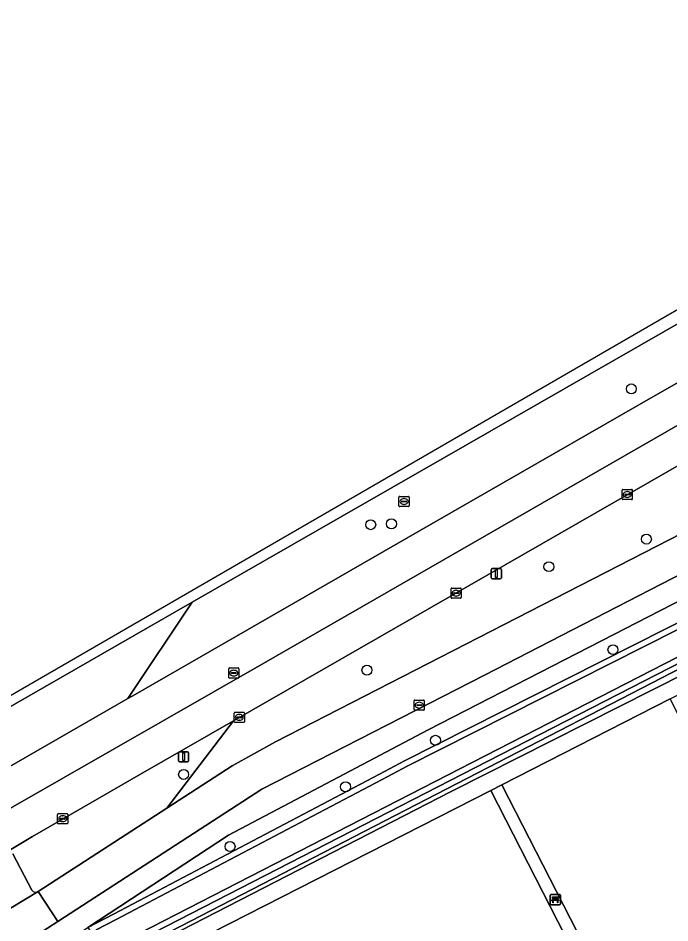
# Model space of a CAD drawing. Extents: x 158835 to 160077, y 386387 to 387778.
# Drawn here: x 159329.3 to 159393.2, y 387485.4 to 387574.2 of the extents above; entities that cross this region are included whole.
import ezdxf

# ---------------------------------------------------------------- set-up
doc = ezdxf.new("R2010")
doc.units = 0
for name, color, linetype in [('IMGEO_Bank', 7, 'Continuous'), ('IMGEO_Berm_groen', 7, 'Continuous'), ('IMGEO_Boom', 7, 'Continuous'), ('IMGEO_Fietspad_gesloten', 7, 'Continuous'), ('IMGEO_Groenvoorziening', 7, 'Continuous'), ('IMGEO_Haag', 7, 'Continuous'), ('IMGEO_Hek', 7, 'Continuous'), ('IMGEO_Kolk', 7, 'Continuous'), ('IMGEO_Lichtmast', 7, 'Continuous'), ('IMGEO_Oever', 7, 'Continuous'), ('IMGEO_Rijbaan_lokaal_gesloten', 7, 'Continuous'), ('IMGEO_Rioolput', 7, 'Continuous'), ('IMGEO_Terreindeel_open', 7, 'Continuous'), ('IMGEO_Voetpad_open', 7, 'Continuous'), ('IMGEO_Waterloop', 7, 'Continuous')]:
    doc.layers.add(name, color=color, linetype=linetype)

msp = doc.modelspace()

# ---------------------------------------------------------------- linework, layer by layer
at = {"layer": 'IMGEO_Bank'}
for p, q in [((159381.509, 387487.26), (159381.509, 387488.101)), ((159381.509, 387488.101), (159381.509, 387487.26)), ((159381.584, 387488.185), (159382.425, 387488.185)), ((159382.425, 387488.185), (159381.584, 387488.185)), ((159381.818, 387487.691), (159381.818, 387487.797)), ((159381.862, 387487.797), (159381.862, 387487.691)), ((159382.15, 387487.803), (159381.868, 387487.803)), ((159382.156, 387487.691), (159382.156, 387487.797)), ((159382.2, 387487.797), (159382.2, 387487.691)), ((159382.509, 387488.11), (159382.509, 387487.269)), ((159382.509, 387487.269), (159382.509, 387488.11)), ((159382.434, 387487.185), (159381.593, 387487.185)), ((159381.593, 387487.185), (159382.434, 387487.185)), ((159382.206, 387487.583), (159381.813, 387487.583)), ((159381.868, 387487.685), (159382.15, 387487.685))]:
    msp.add_line(p, q, dxfattribs=at)
for points in [[(159381.812, 387487.803), (159381.726, 387487.803), (159381.726, 387487.964), (159382.289, 387487.964), (159382.289, 387487.803), (159382.206, 387487.803)], [(159381.756, 387487.583), (159381.614, 387487.583), (159381.726, 387487.685), (159381.812, 387487.685)], [(159381.806, 387487.576), (159381.806, 387487.369), (159381.763, 387487.369), (159381.763, 387487.576)], [(159382.206, 387487.685), (159382.289, 387487.685), (159382.401, 387487.583), (159382.262, 387487.583)], [(159382.256, 387487.576), (159382.256, 387487.369), (159382.212, 387487.369), (159382.212, 387487.576)]]:
    msp.add_lwpolyline(points, dxfattribs=at)
for centre, radius, start, end in [((159381.587, 387488.107), 0.0779, 92.4484, 184.28452), ((159381.587, 387488.107), 0.0779, 92.4484, 184.28452), ((159381.811, 387487.796), 0.00671, 2.89567, 87.10433), ((159381.868, 387487.796), 0.00671, 92.89567, 177.10433), ((159382.15, 387487.796), 0.00671, 2.89567, 87.10433), ((159382.207, 387487.796), 0.00671, 92.89567, 177.10433), ((159382.431, 387488.107), 0.0779, 2.4484, 94.28452), ((159382.431, 387488.107), 0.0779, 2.4484, 94.28452), ((159381.587, 387487.263), 0.0779, 182.4484, 274.28452), ((159381.587, 387487.263), 0.0779, 182.4484, 274.28452), ((159381.756, 387487.576), 0.00671, 2.89567, 87.10433), ((159381.813, 387487.576), 0.00671, 92.89567, 177.10433), ((159381.811, 387487.692), 0.00671, 272.89567, 357.10433), ((159381.868, 387487.692), 0.00671, 182.89567, 267.10433), ((159382.15, 387487.692), 0.00671, 272.89567, 357.10433), ((159382.207, 387487.692), 0.00671, 182.89567, 267.10433), ((159382.205, 387487.576), 0.00671, 2.89567, 87.10433), ((159382.262, 387487.576), 0.00671, 92.89567, 177.10433), ((159382.431, 387487.263), 0.0779, 272.4484, 4.28452), ((159382.431, 387487.263), 0.0779, 272.4484, 4.28452)]:
    msp.add_arc(centre, radius, start, end, dxfattribs=at)
at = {"layer": 'IMGEO_Berm_groen'}
for points in [[(159484.616, 387590.525), (159491.966, 387594.608), (159500, 387599.141), (159509.12, 387604.303), (159536.501, 387620.082), (159564.989, 387636.503), (159592.075, 387652.016), (159605.669, 387659.921), (159611.779, 387669.224), (159608.596, 387667.392), (159500, 387605.03), (159400.111, 387547.668), (159348.838, 387518.271), (159346.397, 387516.871), (159340.075, 387507.414), (159340.565, 387507.696), (159368.681, 387523.867), (159391.796, 387537.146), (159420.095, 387553.312), (159452.497, 387572.007)], [(159445.505, 387549.84), (159432.115, 387552.123), (159350.431, 387505.236), (159343.892, 387496.654), (159350.324, 387500.826), (159354.577, 387503.167)], [(159346.397, 387516.871), (159324.69, 387504.422), (159327.032, 387499.917), (159327.176, 387500), (159340.075, 387507.414)]]:
    msp.add_lwpolyline(points, close=True, dxfattribs=at)
for points in [[(159329.737, 387479.621), (159360.931, 387418.842), (159385.799, 387369.924), (159385.949, 387369.64), (159385.972, 387369.596), (159391.483, 387372.373), (159391.429, 387372.468), (159392.47, 387372.996), (159395.673, 387374.62), (159340.944, 387481.015), (159340.205, 387482.451), (159427.607, 387527.602), (159430.221, 387528.939), (159464.435, 387546.438), (159461.771, 387551.782), (159386.53, 387513.074), (159369.52, 387504.347), (159361.28, 387500), (159349.955, 387494.013), (159336.154, 387484.934), (159338.654, 387486.251), (159364.753, 387500), (159367.223, 387501.301), (159460.249, 387548.308)], [(159461.976, 387545.691), (159372.919, 387500), (159340.235, 387483.231), (159339.987, 387483.104), (159338.919, 387482.291), (159338.252, 387481.676), (159339.469, 387479.786), (159339.506, 387479.774), (159385.369, 387390.571)], [(159350.431, 387505.236), (159341.309, 387500), (159330.724, 387493.862), (159328.94, 387492.796)], [(159331.287, 387488.481), (159343.892, 387496.654), (159350.431, 387505.236)], [(159328.798, 387492.177), (159330.667, 387488.606)]]:
    msp.add_lwpolyline(points, dxfattribs=at)
msp.add_arc((159331.051, 387488.91), 0.49, 218.37556, 298.82692, dxfattribs=at)
at = {"layer": 'IMGEO_Boom'}
for centre in [(159389.465, 387537.793), (159365.933, 387524.558), (159363.901, 387524.471), (159390.942, 387523.057), (159381.377, 387520.353), (159387.66, 387512.211), (159363.532, 387510.196), (159370.254, 387503.316), (159345.548, 387499.97), (159361.434, 387498.749), (159350.101, 387492.896)]:
    msp.add_circle(centre, 0.489, dxfattribs=at)
at = {"layer": 'IMGEO_Fietspad_gesloten'}
for points in [[(159495.624, 387575.566), (159476.97, 387565.991), (159464.006, 387559.337), (159458.356, 387556.437), (159445.505, 387549.84), (159354.577, 387503.167), (159350.324, 387500.826), (159343.892, 387496.654), (159331.287, 387488.481), (159333.199, 387485.531), (159353.236, 387498.521), (159375.071, 387509.705), (159394.533, 387519.736), (159417.86, 387531.747), (159443.308, 387544.845), (159458.757, 387552.748), (159462.644, 387554.723), (159481.101, 387564.218), (159499.267, 387573.577)], [(159331.183, 387484.224), (159333.199, 387485.531), (159331.287, 387488.481), (159327.367, 387486.133), (159325.199, 387490.656), (159323.077, 387489.436), (159322.187, 387488.924), (159319.638, 387487.458)]]:
    msp.add_lwpolyline(points, dxfattribs=at)
at = {"layer": 'IMGEO_Groenvoorziening'}
msp.add_lwpolyline([(159430.221, 387528.939), (159427.607, 387527.602), (159340.205, 387482.451), (159340.944, 387481.015), (159395.673, 387374.62), (159398.243, 387375.923), (159398.178, 387376.051), (159395.923, 387374.884), (159395.654, 387375.421), (159393.496, 387379.729), (159341.337, 387480.909), (159340.7, 387482.286), (159371.792, 387498.281), (159394.835, 387509.951), (159428.108, 387527.137), (159427.976, 387527.408), (159429.314, 387528.092), (159446.763, 387493.302), (159447.542, 387493.687), (159445.802, 387497.431), (159441.37, 387506.416), (159436.88, 387515.519), (159434.254, 387520.843), (159431.978, 387525.431)], close=True, dxfattribs=at)
at = {"layer": 'IMGEO_Haag'}
msp.add_lwpolyline([(159431.978, 387525.431), (159430.221, 387528.939), (159427.607, 387527.602), (159340.205, 387482.451), (159340.944, 387481.015), (159395.673, 387374.62), (159398.243, 387375.923), (159398.178, 387376.051), (159395.923, 387374.884), (159395.654, 387375.421), (159393.496, 387379.729), (159341.337, 387480.909), (159340.7, 387482.286), (159371.792, 387498.281), (159394.835, 387509.951), (159428.108, 387527.137), (159427.976, 387527.408), (159429.314, 387528.092), (159446.763, 387493.302), (159447.542, 387493.687), (159445.802, 387497.431), (159441.37, 387506.416), (159436.88, 387515.519), (159434.254, 387520.843)], close=True, dxfattribs=at)
at = {"layer": 'IMGEO_Hek'}
for points in [[(159376.776, 387498.949), (159393.287, 387507.378)], [(159375.694, 387498.397), (159376.776, 387498.949)], [(159344.958, 387482.728), (159375.694, 387498.397)]]:
    msp.add_lwpolyline(points, dxfattribs=at)
at = {"layer": 'IMGEO_Kolk'}
for p, q in [((159388.561, 387527.007), (159388.561, 387527.859)), ((159388.636, 387527.933), (159389.488, 387527.933)), ((159389.049, 387527.713), (159389.074, 387527.713)), ((159389.562, 387527.859), (159389.562, 387527.007)), ((159389.488, 387526.933), (159388.636, 387526.933)), ((159388.82, 387527.427), (159388.82, 387527.439)), ((159389.258, 387527.39), (159388.86, 387527.39)), ((159388.863, 387527.476), (159389.261, 387527.476)), ((159389.072, 387527.153), (159389.047, 387527.153)), ((159389.304, 387527.439), (159389.304, 387527.427)), ((159371.776, 387517.326), (159371.776, 387518.178)), ((159371.851, 387518.252), (159372.703, 387518.252)), ((159372.264, 387518.032), (159372.289, 387518.032)), ((159372.777, 387518.178), (159372.777, 387517.326)), ((159372.703, 387517.252), (159371.851, 387517.252)), ((159372.035, 387517.746), (159372.035, 387517.758)), ((159372.473, 387517.709), (159372.075, 387517.709)), ((159372.078, 387517.795), (159372.476, 387517.795)), ((159372.287, 387517.472), (159372.262, 387517.472)), ((159372.519, 387517.758), (159372.519, 387517.746)), ((159350.512, 387505.143), (159350.512, 387505.995)), ((159350.587, 387506.069), (159351.439, 387506.069)), ((159350.771, 387505.563), (159350.771, 387505.575)), ((159351.209, 387505.526), (159350.811, 387505.526)), ((159350.814, 387505.612), (159351.212, 387505.612)), ((159351, 387505.849), (159351.025, 387505.849)), ((159351.255, 387505.575), (159351.255, 387505.563)), ((159351.513, 387505.995), (159351.513, 387505.143)), ((159351.439, 387505.069), (159350.587, 387505.069)), ((159351.023, 387505.289), (159350.998, 387505.289)), ((159333.192, 387495.198), (159333.192, 387496.05)), ((159333.267, 387496.124), (159334.119, 387496.124)), ((159333.68, 387495.904), (159333.705, 387495.904)), ((159334.193, 387496.05), (159334.193, 387495.198)), ((159334.119, 387495.124), (159333.267, 387495.124)), ((159333.451, 387495.618), (159333.451, 387495.63)), ((159333.889, 387495.581), (159333.491, 387495.581)), ((159333.494, 387495.667), (159333.892, 387495.667)), ((159333.703, 387495.344), (159333.678, 387495.344)), ((159333.935, 387495.63), (159333.935, 387495.618))]:
    msp.add_line(p, q, dxfattribs=at)
for points in [[(159388.561, 387527.007), (159388.561, 387527.859)], [(159388.636, 387527.933), (159389.488, 387527.933)], [(159389.562, 387527.859), (159389.562, 387527.007)], [(159389.488, 387526.933), (159388.636, 387526.933)], [(159371.776, 387517.326), (159371.776, 387518.178)], [(159371.851, 387518.252), (159372.703, 387518.252)], [(159372.777, 387518.178), (159372.777, 387517.326)], [(159372.703, 387517.252), (159371.851, 387517.252)], [(159350.512, 387505.143), (159350.512, 387505.995)], [(159350.587, 387506.069), (159351.439, 387506.069)], [(159351.513, 387505.995), (159351.513, 387505.143)], [(159351.439, 387505.069), (159350.587, 387505.069)], [(159333.192, 387495.198), (159333.192, 387496.05)], [(159333.267, 387496.124), (159334.119, 387496.124)], [(159334.193, 387496.05), (159334.193, 387495.198)], [(159334.119, 387495.124), (159333.267, 387495.124)]]:
    msp.add_lwpolyline(points, dxfattribs=at)
for centre, radius, start, end in [((159388.638, 387527.857), 0.0765, 91.55205, 178.44795), ((159388.638, 387527.857), 0.0765, 91.55205, 178.44795), ((159389.486, 387527.857), 0.0765, 1.55205, 88.44795), ((159389.486, 387527.857), 0.0765, 1.55205, 88.44795), ((159388.638, 387527.009), 0.0765, 181.55205, 268.44795), ((159388.638, 387527.009), 0.0765, 181.55205, 268.44795), ((159388.86, 387527.436), 0.0403, 85.87752, 175.75265), ((159388.857, 387527.426), 0.0366, 178.93798, 274.71019), ((159389.261, 387527.433), 0.043, 264.86636, 352.45326), ((159389.265, 387527.438), 0.0386, 1.73085, 96.63898), ((159389.486, 387527.009), 0.0765, 271.55205, 358.44795), ((159389.486, 387527.009), 0.0765, 271.55205, 358.44795), ((159371.853, 387518.176), 0.0765, 91.55205, 178.44795), ((159371.853, 387518.176), 0.0765, 91.55205, 178.44795), ((159372.701, 387518.176), 0.0765, 1.55205, 88.44795), ((159372.701, 387518.176), 0.0765, 1.55205, 88.44795), ((159371.853, 387517.328), 0.0765, 181.55205, 268.44795), ((159371.853, 387517.328), 0.0765, 181.55205, 268.44795), ((159372.075, 387517.755), 0.0403, 85.87752, 175.75265), ((159372.072, 387517.745), 0.0366, 178.93798, 274.71019), ((159372.476, 387517.752), 0.043, 264.86636, 352.45326), ((159372.48, 387517.757), 0.0386, 1.73085, 96.63898), ((159372.701, 387517.328), 0.0765, 271.55205, 358.44795), ((159372.701, 387517.328), 0.0765, 271.55205, 358.44795), ((159350.589, 387505.993), 0.0765, 91.55205, 178.44795), ((159350.589, 387505.993), 0.0765, 91.55205, 178.44795), ((159350.811, 387505.572), 0.0403, 85.87752, 175.75265), ((159350.808, 387505.562), 0.0366, 178.93798, 274.71019), ((159351.212, 387505.569), 0.043, 264.86636, 352.45326), ((159351.216, 387505.574), 0.0386, 1.73085, 96.63898), ((159351.437, 387505.993), 0.0765, 1.55205, 88.44795), ((159351.437, 387505.993), 0.0765, 1.55205, 88.44795), ((159350.589, 387505.145), 0.0765, 181.55205, 268.44795), ((159350.589, 387505.145), 0.0765, 181.55205, 268.44795), ((159351.437, 387505.145), 0.0765, 271.55205, 358.44795), ((159351.437, 387505.145), 0.0765, 271.55205, 358.44795), ((159333.269, 387496.048), 0.0765, 91.55205, 178.44795), ((159333.269, 387496.048), 0.0765, 91.55205, 178.44795), ((159334.117, 387496.048), 0.0765, 1.55205, 88.44795), ((159334.117, 387496.048), 0.0765, 1.55205, 88.44795), ((159333.269, 387495.2), 0.0765, 181.55205, 268.44795), ((159333.269, 387495.2), 0.0765, 181.55205, 268.44795), ((159333.491, 387495.627), 0.0403, 85.87752, 175.75265), ((159333.488, 387495.617), 0.0366, 178.93798, 274.71019), ((159333.892, 387495.624), 0.043, 264.86636, 352.45326), ((159333.896, 387495.629), 0.0386, 1.73085, 96.63898), ((159334.117, 387495.2), 0.0765, 271.55205, 358.44795), ((159334.117, 387495.2), 0.0765, 271.55205, 358.44795)]:
    msp.add_arc(centre, radius, start, end, dxfattribs=at)
for centre, major_axis, ratio, start_param, end_param in [((159389.048, 387527.433), (-0.387, 0.002), 0.722429, 4.712389, 7.853982), ((159389.073, 387527.433), (-0.39, 0.002), 0.717154, 1.570796, 4.712389), ((159372.263, 387517.752), (-0.387, 0.002), 0.722429, 4.712389, 7.853982), ((159372.288, 387517.752), (-0.39, 0.002), 0.717154, 1.570796, 4.712389), ((159350.999, 387505.569), (-0.387, 0.002), 0.722429, 4.712389, 7.853982), ((159351.024, 387505.569), (-0.39, 0.002), 0.717154, 1.570796, 4.712389), ((159333.679, 387495.624), (-0.387, 0.002), 0.722429, 4.712389, 7.853982), ((159333.704, 387495.624), (-0.39, 0.002), 0.717154, 1.570796, 4.712389)]:
    msp.add_ellipse(centre, major_axis=major_axis, ratio=ratio, start_param=start_param, end_param=end_param, dxfattribs=at)
at = {"layer": 'IMGEO_Lichtmast'}
for p, q in [((159375.723, 387519.258), (159375.723, 387520.058)), ((159375.723, 387520.058), (159375.723, 387519.258)), ((159375.823, 387520.158), (159376.613, 387520.158)), ((159376.613, 387520.158), (159375.823, 387520.158)), ((159376.713, 387520.058), (159376.713, 387519.258)), ((159376.713, 387519.258), (159376.713, 387520.058)), ((159376.613, 387519.158), (159375.823, 387519.158)), ((159375.823, 387519.158), (159376.613, 387519.158)), ((159345.05, 387501.296), (159345.05, 387502.096)), ((159345.05, 387502.096), (159345.05, 387501.296)), ((159345.15, 387502.196), (159345.94, 387502.196)), ((159345.94, 387502.196), (159345.15, 387502.196)), ((159346.04, 387502.096), (159346.04, 387501.296)), ((159346.04, 387501.296), (159346.04, 387502.096)), ((159345.94, 387501.196), (159345.15, 387501.196)), ((159345.15, 387501.196), (159345.94, 387501.196))]:
    msp.add_line(p, q, dxfattribs=at)
for points in [[(159376.143, 387520.033), (159376.293, 387520.033), (159376.293, 387519.283), (159376.143, 387519.283), (159376.143, 387520.033)], [(159345.47, 387502.071), (159345.62, 387502.071), (159345.62, 387501.321), (159345.47, 387501.321), (159345.47, 387502.071)]]:
    msp.add_lwpolyline(points, dxfattribs=at)
for centre, start, end in [((159375.823, 387520.058), 90, 180), ((159375.823, 387520.058), 90, 180), ((159376.613, 387520.058), 0, 90), ((159376.613, 387520.058), 360, 90), ((159375.823, 387519.258), 180, 270), ((159375.823, 387519.258), 180, 270), ((159376.613, 387519.258), 270, 0), ((159376.613, 387519.258), 270, 0), ((159345.15, 387502.096), 90, 180), ((159345.15, 387502.096), 90, 180), ((159345.94, 387502.096), 0, 90), ((159345.94, 387502.096), 360, 90), ((159345.15, 387501.296), 180, 270), ((159345.15, 387501.296), 180, 270), ((159345.94, 387501.296), 270, 0), ((159345.94, 387501.296), 270, 0)]:
    msp.add_arc(centre, 0.1, start, end, dxfattribs=at)
at = {"layer": 'IMGEO_Oever'}
for points in [[(159460.249, 387548.308), (159367.223, 387501.301), (159364.753, 387500), (159338.654, 387486.251), (159336.154, 387484.934), (159337.102, 387483.462), (159338.252, 387481.676), (159338.919, 387482.291), (159339.987, 387483.104), (159340.235, 387483.231), (159372.919, 387500), (159461.976, 387545.691)], [(159461.62, 387546.162), (159372.654, 387500.517), (159339.97, 387483.749), (159339.676, 387483.598), (159338.545, 387482.737), (159338.366, 387482.572), (159337.591, 387483.777), (159336.986, 387484.715), (159338.925, 387485.737), (159365.024, 387499.486), (159367.49, 387500.784), (159460.451, 387547.758)]]:
    msp.add_lwpolyline(points, dxfattribs=at)
at = {"layer": 'IMGEO_Rijbaan_lokaal_gesloten'}
for points in [[(159319.548, 387502.474), (159320.015, 387501.661), (159323.464, 387503.646), (159324.69, 387504.422), (159346.397, 387516.871), (159348.838, 387518.271), (159400.111, 387547.668), (159500, 387605.03), (159608.596, 387667.392), (159611.779, 387669.224), (159624.786, 387676.71), (159626, 387677.418), (159624.962, 387679.028), (159492.495, 387602.633)], [(159451.087, 387563.013), (159453.798, 387564.569), (159459.34, 387567.769), (159481.022, 387580.222), (159500, 387591.121), (159610.869, 387654.796), (159619.535, 387659.764), (159629.369, 387665.403), (159632.157, 387666.924), (159630.4, 387669.945), (159559.707, 387629.338), (159502.587, 387596.557), (159414.781, 387546.166), (159353.407, 387510.877), (159323.789, 387493.947), (159325.199, 387490.656), (159328.94, 387492.796), (159330.724, 387493.862), (159341.309, 387500), (159350.431, 387505.236), (159432.115, 387552.123)]]:
    msp.add_lwpolyline(points, close=True, dxfattribs=at)
msp.add_lwpolyline([(159420.095, 387553.312), (159391.796, 387537.146), (159368.681, 387523.867), (159340.565, 387507.696), (159340.075, 387507.414), (159327.176, 387500), (159327.032, 387499.917), (159325.758, 387499.185), (159322.38, 387497.237), (159323.789, 387493.947), (159353.407, 387510.877), (159414.781, 387546.166)], dxfattribs=at)
at = {"layer": 'IMGEO_Rioolput'}
for p, q in [((159366.672, 387526.321), (159366.672, 387527.173)), ((159366.747, 387527.247), (159367.599, 387527.247)), ((159367.16, 387527.027), (159367.185, 387527.027)), ((159367.673, 387527.173), (159367.673, 387526.321)), ((159367.599, 387526.247), (159366.747, 387526.247)), ((159366.931, 387526.741), (159366.931, 387526.753)), ((159367.369, 387526.704), (159366.971, 387526.704)), ((159366.974, 387526.79), (159367.372, 387526.79)), ((159367.183, 387526.467), (159367.158, 387526.467)), ((159367.415, 387526.753), (159367.415, 387526.741)), ((159349.972, 387509.485), (159349.972, 387510.337)), ((159350.047, 387510.411), (159350.899, 387510.411)), ((159350.274, 387509.954), (159350.672, 387509.954)), ((159350.46, 387510.191), (159350.485, 387510.191)), ((159350.973, 387510.337), (159350.973, 387509.485)), ((159350.899, 387509.411), (159350.047, 387509.411)), ((159350.231, 387509.905), (159350.231, 387509.917)), ((159350.669, 387509.868), (159350.271, 387509.868)), ((159350.483, 387509.631), (159350.458, 387509.631)), ((159350.715, 387509.917), (159350.715, 387509.905)), ((159368.154, 387506.338), (159368.154, 387507.19)), ((159368.229, 387507.264), (159369.081, 387507.264)), ((159368.413, 387506.758), (159368.413, 387506.77)), ((159368.851, 387506.721), (159368.453, 387506.721)), ((159368.456, 387506.807), (159368.854, 387506.807)), ((159368.665, 387506.484), (159368.64, 387506.484)), ((159368.642, 387507.044), (159368.667, 387507.044)), ((159368.897, 387506.77), (159368.897, 387506.758)), ((159369.155, 387507.19), (159369.155, 387506.338)), ((159369.081, 387506.264), (159368.229, 387506.264))]:
    msp.add_line(p, q, dxfattribs=at)
for points in [[(159366.672, 387526.321), (159366.672, 387527.173)], [(159366.747, 387527.247), (159367.599, 387527.247)], [(159367.673, 387527.173), (159367.673, 387526.321)], [(159367.599, 387526.247), (159366.747, 387526.247)], [(159349.972, 387509.485), (159349.972, 387510.337)], [(159350.047, 387510.411), (159350.899, 387510.411)], [(159350.973, 387510.337), (159350.973, 387509.485)], [(159350.899, 387509.411), (159350.047, 387509.411)], [(159368.154, 387506.338), (159368.154, 387507.19)], [(159368.229, 387507.264), (159369.081, 387507.264)], [(159369.155, 387507.19), (159369.155, 387506.338)], [(159369.081, 387506.264), (159368.229, 387506.264)]]:
    msp.add_lwpolyline(points, dxfattribs=at)
for centre, radius, start, end in [((159366.749, 387527.171), 0.0765, 91.55205, 178.44795), ((159366.749, 387527.171), 0.0765, 91.55205, 178.44795), ((159367.597, 387527.171), 0.0765, 1.55205, 88.44795), ((159367.597, 387527.171), 0.0765, 1.55205, 88.44795), ((159366.749, 387526.323), 0.0765, 181.55205, 268.44795), ((159366.749, 387526.323), 0.0765, 181.55205, 268.44795), ((159366.971, 387526.75), 0.0403, 85.87752, 175.75265), ((159366.968, 387526.74), 0.0366, 178.93798, 274.71019), ((159367.372, 387526.747), 0.043, 264.86636, 352.45326), ((159367.376, 387526.752), 0.0386, 1.73085, 96.63898), ((159367.597, 387526.323), 0.0765, 271.55205, 358.44795), ((159367.597, 387526.323), 0.0765, 271.55205, 358.44795), ((159350.049, 387510.335), 0.0765, 91.55205, 178.44795), ((159350.049, 387510.335), 0.0765, 91.55205, 178.44795), ((159350.271, 387509.914), 0.0403, 85.87752, 175.75265), ((159350.676, 387509.916), 0.0386, 1.73085, 96.63898), ((159350.897, 387510.335), 0.0765, 1.55205, 88.44795), ((159350.897, 387510.335), 0.0765, 1.55205, 88.44795), ((159350.049, 387509.487), 0.0765, 181.55205, 268.44795), ((159350.049, 387509.487), 0.0765, 181.55205, 268.44795), ((159350.268, 387509.904), 0.0366, 178.93798, 274.71019), ((159350.672, 387509.911), 0.043, 264.86636, 352.45326), ((159350.897, 387509.487), 0.0765, 271.55205, 358.44795), ((159350.897, 387509.487), 0.0765, 271.55205, 358.44795), ((159368.231, 387507.188), 0.0765, 91.55205, 178.44795), ((159368.231, 387507.188), 0.0765, 91.55205, 178.44795), ((159368.453, 387506.767), 0.0403, 85.87752, 175.75265), ((159368.45, 387506.757), 0.0366, 178.93798, 274.71019), ((159368.854, 387506.764), 0.043, 264.86636, 352.45326), ((159368.858, 387506.769), 0.0386, 1.73085, 96.63898), ((159369.079, 387507.188), 0.0765, 1.55205, 88.44795), ((159369.079, 387507.188), 0.0765, 1.55205, 88.44795), ((159368.231, 387506.34), 0.0765, 181.55205, 268.44795), ((159368.231, 387506.34), 0.0765, 181.55205, 268.44795), ((159369.079, 387506.34), 0.0765, 271.55205, 358.44795), ((159369.079, 387506.34), 0.0765, 271.55205, 358.44795)]:
    msp.add_arc(centre, radius, start, end, dxfattribs=at)
for centre, major_axis, ratio, start_param, end_param in [((159367.159, 387526.747), (-0.387, 0.002), 0.722429, 4.712389, 7.853982), ((159367.184, 387526.747), (-0.39, 0.002), 0.717154, 1.570796, 4.712389), ((159350.459, 387509.911), (-0.387, 0.002), 0.722429, 4.712389, 7.853982), ((159350.484, 387509.911), (-0.39, 0.002), 0.717154, 1.570796, 4.712389), ((159368.641, 387506.764), (-0.387, 0.002), 0.722429, 4.712389, 7.853982), ((159368.666, 387506.764), (-0.39, 0.002), 0.717154, 1.570796, 4.712389)]:
    msp.add_ellipse(centre, major_axis=major_axis, ratio=ratio, start_param=start_param, end_param=end_param, dxfattribs=at)
at = {"layer": 'IMGEO_Terreindeel_open'}
for points in [[(159402.122, 387490.094), (159401.198, 387491.862), (159393.287, 387507.378), (159376.776, 387498.949), (159393.552, 387466.13), (159410.035, 387474.573)], [(159375.694, 387498.397), (159344.958, 387482.728), (159353, 387466.991), (159353.705, 387465.575), (159361.724, 387449.859), (159392.467, 387465.576)]]:
    msp.add_lwpolyline(points, close=True, dxfattribs=at)
at = {"layer": 'IMGEO_Voetpad_open'}
for points in [[(159499.267, 387573.577), (159481.101, 387564.218), (159462.644, 387554.723), (159458.757, 387552.748), (159443.308, 387544.845), (159417.86, 387531.747), (159394.533, 387519.736), (159375.071, 387509.705), (159353.236, 387498.521), (159333.199, 387485.531), (159331.183, 387484.224)], [(159329.428, 387480.51), (159331.666, 387481.982), (159336.154, 387484.934), (159349.955, 387494.013), (159361.28, 387500), (159369.52, 387504.347), (159386.53, 387513.074), (159461.771, 387551.782)], [(159328.94, 387492.796), (159325.199, 387490.656), (159327.367, 387486.133), (159331.287, 387488.481)], [(159330.667, 387488.606), (159328.798, 387492.177)]]:
    msp.add_lwpolyline(points, dxfattribs=at)
for points in [[(159428.108, 387527.137), (159394.835, 387509.951), (159371.792, 387498.281), (159340.7, 387482.286), (159341.337, 387480.909), (159342.28, 387481.383), (159342.738, 387481.613), (159344.958, 387482.728), (159375.694, 387498.397), (159376.776, 387498.949), (159393.287, 387507.378), (159396.099, 387508.813), (159428.873, 387525.564)], [(159392.467, 387465.576), (159393.552, 387466.13), (159376.776, 387498.949), (159375.694, 387498.397)]]:
    msp.add_lwpolyline(points, close=True, dxfattribs=at)
msp.add_arc((159331.051, 387488.91), 0.49, 218.37556, 298.82692, dxfattribs=at)
at = {"layer": 'IMGEO_Waterloop'}
msp.add_lwpolyline([(159460.451, 387547.758), (159367.49, 387500.784), (159365.024, 387499.486), (159338.925, 387485.737), (159336.986, 387484.715), (159337.591, 387483.777), (159338.366, 387482.572), (159338.545, 387482.737), (159339.676, 387483.598), (159339.97, 387483.749), (159372.654, 387500.517), (159461.62, 387546.162)], dxfattribs=at)

doc.saveas('drawing.dxf')
